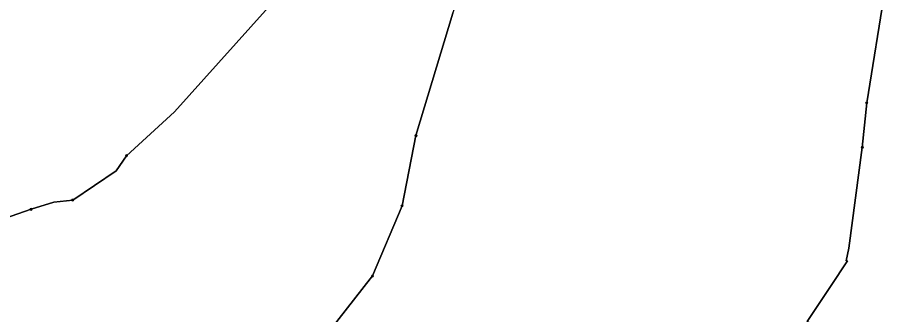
# Model space of a CAD drawing. Extents: x -650455 to -642254, y -1075222 to -1066610.
# Drawn here: x -646705 to -645923, y -1069976 to -1069709 of the extents above; entities that cross this region are included whole.
import ezdxf

# ---------------------------------------------------------------- set-up
doc = ezdxf.new("R2010")
doc.units = 0
doc.header["$LTSCALE"] = 4
doc.header["$PDMODE"] = 32
doc.header["$PDSIZE"] = 2
for name, color, linetype, lineweight in [('1', 7, 'Continuous', 25), ('11', 7, 'Continuous', 13), ('13', 7, 'Continuous', 13), ('15', 7, 'Continuous', 13)]:
    doc.layers.add(name, color=color, linetype=linetype, lineweight=lineweight)

msp = doc.modelspace()

# ---------------------------------------------------------------- linework, layer by layer
at = {"layer": '1'}
for points in [[(-646385.5, -1069941.501), (-646359, -1069878.5), (-646346.5, -1069815.501), (-646313.5, -1069705.501), (-646295.5, -1069658.001), (-646241.5, -1069496.001), (-646193.5, -1069374.501), (-646167.5, -1069296), (-646158, -1069244.001), (-646160.5, -1069203.501), (-646183.5, -1069131.501), (-646202, -1069077.5), (-646206, -1069050.501), (-646201.5, -1069028), (-646192, -1069010.001), (-646156, -1068987.5), (-646026.5, -1068930.5), (-646006.5, -1068918.5), (-645969.5, -1068908.001), (-645923, -1068902.5)], [(-645960, -1069928), (-645957.5, -1069916.501), (-645945.5, -1069826), (-645941.5, -1069786), (-645925, -1069683.5), (-645928.5, -1069687.5), (-645921.5, -1069660.5), (-645908.5, -1069548.001), (-645886.5, -1069492.001), (-645856.5, -1069447.001), (-645698.133, -1069270.881), (-645694.109, -1069269.277), (-645694.125, -1069269.251), (-645637, -1069246.5), (-645633.75, -1069245.251), (-645633.394, -1069245.058), (-645602, -1069232.501), (-645598.374, -1069232.751)], [(-645925, -1069683.5), (-645941.5, -1069786), (-645945.5, -1069826), (-645957.5, -1069916.501), (-645960, -1069928), (-645958.773, -1069928.03), (-645974.12, -1069951.049), (-645994.986, -1069982.348)], [(-646850.869, -1069915.694), (-646849.651, -1069915.559), (-646838.507, -1069914.323), (-646823.887, -1069915.492), (-646812.777, -1069913.738), (-646803.42, -1069911.984), (-646794.649, -1069914.323), (-646784.708, -1069912.568), (-646771.258, -1069907.305), (-646745.528, -1069900.873), (-646716.29, -1069889.762), (-646692.314, -1069881.576), (-646671.847, -1069875.143), (-646654.889, -1069873.389), (-646615.709, -1069847.074), (-646606.5, -1069833.5), (-646563.5, -1069794), (-646468.5, -1069688)], [(-646468.5, -1069688), (-646563.5, -1069794), (-646606.5, -1069833.5), (-646615.709, -1069847.074), (-646654.889, -1069873.389), (-646671.847, -1069875.143), (-646692.314, -1069881.576), (-646716.29, -1069889.762), (-646745.528, -1069900.873), (-646771.258, -1069907.305), (-646784.708, -1069912.568), (-646794.649, -1069914.323), (-646803.42, -1069911.984), (-646812.777, -1069913.738), (-646823.887, -1069915.492), (-646838.507, -1069914.323), (-646849.651, -1069915.559), (-646850.869, -1069915.694)], [(-646313.5, -1069705.501), (-646346.5, -1069815.501), (-646359, -1069878.5), (-646385.5, -1069941.501), (-646417.5, -1069982.501), (-646430.839, -1070000), (-646446.211, -1070020.168), (-646487.943, -1070041.034), (-646533.153, -1070051.467), (-646602.706, -1070072.333), (-646686.17, -1070107.109), (-646776.589, -1070127.975)], [(-645892.146, -1070237.292), (-645934.808, -1070159.546), (-645937.054, -1070142.706), (-645949.965, -1070116.884), (-645949.403, -1070096.114), (-645957.823, -1070064.117), (-645955.946, -1070062.197), (-645955.946, -1070059.127), (-645958.753, -1070049.961), (-645961.472, -1070040.795), (-645964.191, -1070031.63), (-645968.226, -1070022.552), (-645972.085, -1070013.649), (-645976.12, -1070004.746), (-645978.592, -1070000), (-645978.839, -1069999.528), (-645983.4, -1069988.169), (-645994.986, -1069982.348), (-645974.12, -1069951.049), (-645958.773, -1069928.03), (-645960, -1069928)], [(-646776.589, -1070127.975), (-646686.17, -1070107.109), (-646602.706, -1070072.333), (-646533.153, -1070051.467), (-646487.943, -1070041.034), (-646446.211, -1070020.168), (-646430.839, -1070000), (-646417.5, -1069982.501), (-646385.5, -1069941.501)]]:
    msp.add_lwpolyline(points, dxfattribs=at)
at = {"layer": '11'}
for points in [[(-645941.5, -1069786), (-645925, -1069683.5), (-645928.5, -1069687.5), (-645921.5, -1069660.5), (-645908.5, -1069548.001), (-645886.5, -1069492.001), (-645856.5, -1069447.001), (-645698.133, -1069270.881), (-645695.195, -1069267.614), (-645695.188, -1069267.626), (-645687, -1069258.5), (-645636.5, -1069209.001), (-645431, -1069051.5), (-645370.25, -1069009.125)], [(-646158, -1069244.001), (-646167.5, -1069296), (-646193.5, -1069374.501), (-646241.5, -1069496.001), (-646295.5, -1069658.001), (-646313.5, -1069705.501), (-646346.5, -1069815.501), (-646359, -1069878.5)], [(-646606.5, -1069833.5), (-646563.5, -1069794), (-646468.5, -1069688), (-646431, -1069636.5)], [(-645994.986, -1069982.348), (-645974.12, -1069951.049), (-645958.773, -1069928.03), (-645960, -1069928), (-645957.5, -1069916.501), (-645945.5, -1069826), (-645941.5, -1069786)], [(-646692.314, -1069881.576), (-646671.847, -1069875.143), (-646654.889, -1069873.389), (-646615.709, -1069847.074), (-646606.5, -1069833.5)], [(-646803.42, -1069911.984), (-646794.649, -1069914.323), (-646784.708, -1069912.568), (-646771.258, -1069907.305), (-646745.528, -1069900.873), (-646716.29, -1069889.762), (-646692.314, -1069881.576)], [(-646359, -1069878.5), (-646385.5, -1069941.501), (-646417.5, -1069982.501), (-646430.839, -1070000), (-646446.211, -1070020.168), (-646487.943, -1070041.034), (-646533.153, -1070051.467), (-646602.706, -1070072.333), (-646686.17, -1070107.109)]]:
    msp.add_lwpolyline(points, dxfattribs=at)
for p in [(-645941.5, -1069786), (-646606.5, -1069833.5), (-646692.314, -1069881.576), (-646359, -1069878.5)]:
    msp.add_point(p, dxfattribs=at)
at = {"layer": '13'}
for points in [[(-646410.5, -1069578.5), (-646414.5, -1069601.001), (-646431, -1069636.5), (-646468.5, -1069688), (-646563.5, -1069794), (-646606.5, -1069833.5), (-646615.709, -1069847.074), (-646654.889, -1069873.389)], [(-646346.5, -1069815.501), (-646313.5, -1069705.501), (-646295.5, -1069658.001)], [(-646385.5, -1069941.501), (-646359, -1069878.5), (-646346.5, -1069815.501)], [(-646692.314, -1069881.576), (-646716.29, -1069889.762), (-646745.528, -1069900.873), (-646771.258, -1069907.305), (-646784.708, -1069912.568), (-646794.649, -1069914.323), (-646803.42, -1069911.984), (-646812.777, -1069913.738), (-646823.887, -1069915.492), (-646838.507, -1069914.323), (-646849.651, -1069915.559), (-646850.869, -1069915.694), (-646940.039, -1069905.405), (-647009.592, -1069888.017), (-647081.803, -1069875.123), (-647157.209, -1069869.737), (-647213.764, -1069868.391), (-647184.14, -1069896.668), (-647167.981, -1069939.757)], [(-646654.889, -1069873.389), (-646671.847, -1069875.143), (-646692.314, -1069881.576)], [(-646602.706, -1070072.333), (-646533.153, -1070051.467), (-646487.943, -1070041.034), (-646446.211, -1070020.168), (-646430.839, -1070000), (-646417.5, -1069982.501), (-646385.5, -1069941.501)]]:
    msp.add_lwpolyline(points, dxfattribs=at)
for p in [(-646346.5, -1069815.501), (-646654.889, -1069873.389), (-646692.314, -1069881.576), (-646385.5, -1069941.501)]:
    msp.add_point(p, dxfattribs=at)
at = {"layer": '15'}
for points in [[(-645925, -1069683.5), (-645941.5, -1069786), (-645945.5, -1069826)], [(-645945.5, -1069826), (-645957.5, -1069916.501), (-645960, -1069928), (-645958.773, -1069928.03), (-645974.12, -1069951.049), (-645994.986, -1069982.348)]]:
    msp.add_lwpolyline(points, dxfattribs=at)
msp.add_point((-645945.5, -1069826), dxfattribs=at)

doc.saveas('drawing.dxf')
